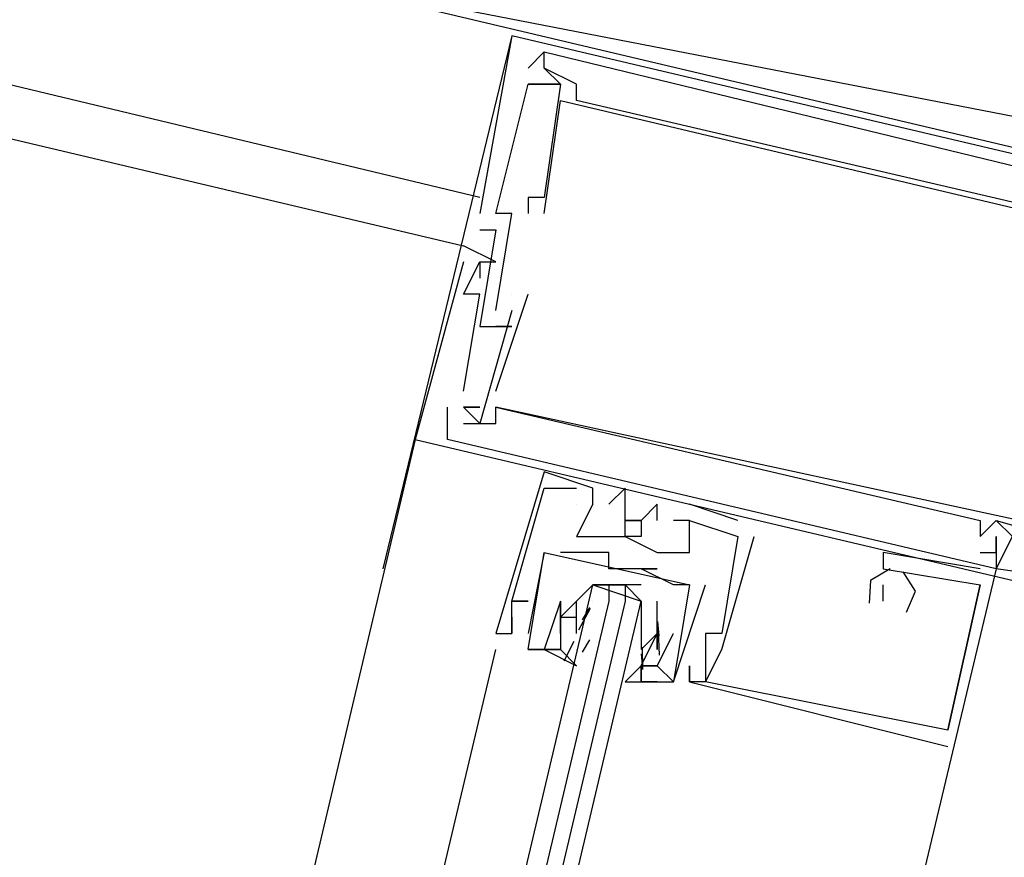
# Model space of a CAD drawing. Header units: feet. Extents: x -79 to 198, y -22 to 181.
# Tile 280 of 287: x 134.047 to 134.86, y 105.606 to 106.298. Entities that reach past the tile are written whole.
import ezdxf

# ---------------------------------------------------------------- set-up
doc = ezdxf.new("R2010")
doc.units = ezdxf.units.FT
for name, color, linetype in [('A-AREA-UNIDAD', 30, 'CONTINUOUS'), ('A-LINEA', 7, 'CONTINUOUS'), ('A-MURO-CONCRETO', 8, 'CONTINUOUS')]:
    doc.layers.add(name, color=color, linetype=linetype)

msp = doc.modelspace()

# ---------------------------------------------------------------- linework, layer by layer
at = {"layer": 'A-AREA-UNIDAD'}
msp.add_lwpolyline([(137.68, 120.0889), (140.32, 112.6044), (141.248, 109.1378), (141.408, 107.3778), (140.352, 107.3244), (135.76, 108.4089), (135.328, 106.4178), (135.12, 106.1689), (134.112, 106.3644), (133.888, 106.8089), (133.632, 106.4889), (130.592, 107.2178), (130.432, 107.4489), (130.912, 109.4044), (129.84, 109.4578), (114.64, 113.0489)], dxfattribs=at)
at = {"layer": 'A-LINEA'}
for p, q in [((134.4267, 106.1511), (130.2533, 107.1511)), ((134.4533, 106.2844), (134.3467, 105.8444)), ((134.4533, 106.2844), (134.4533, 106.2844)), ((134.4533, 106.2844), (134.4533, 106.2844)), ((134.4533, 106.2844), (134.4533, 106.2844)), ((134.48, 106.2711), (134.48, 106.2711)), ((134.48, 106.2711), (134.48, 106.2711)), ((134.48, 106.2711), (134.48, 106.2711)), ((134.48, 106.2711), (134.48, 106.2711)), ((134.48, 106.2711), (134.48, 106.2711)), ((134.48, 106.2711), (134.48, 106.2711)), ((134.4667, 106.2578), (134.4667, 106.2578)), ((134.4667, 106.2578), (134.4667, 106.2578)), ((134.4667, 106.2578), (134.4667, 106.2578)), ((134.4667, 106.2578), (134.4667, 106.2578)), ((134.4667, 106.2578), (134.4667, 106.2578)), ((134.4667, 106.2578), (134.4667, 106.2578)), ((134.48, 106.2578), (134.48, 106.2578)), ((134.48, 106.2578), (134.48, 106.2578)), ((134.48, 106.2578), (134.48, 106.2578)), ((134.48, 106.2578), (134.48, 106.2578)), ((134.48, 106.2578), (134.48, 106.2578)), ((134.48, 106.2578), (134.48, 106.2578)), ((134.48, 106.2578), (134.48, 106.2578)), ((134.48, 106.2578), (134.48, 106.2578)), ((134.48, 106.2578), (134.48, 106.2578)), ((134.4667, 106.2444), (134.4667, 106.2444)), ((134.4667, 106.2444), (134.4667, 106.2444)), ((134.4667, 106.2444), (134.4667, 106.2444)), ((134.4667, 106.2444), (134.4667, 106.2444)), ((134.4667, 106.2444), (134.4667, 106.2444)), ((134.4667, 106.2444), (134.4667, 106.2444)), ((134.48, 106.2444), (134.48, 106.2444)), ((134.48, 106.2444), (134.48, 106.2444)), ((134.48, 106.2444), (134.48, 106.2444)), ((134.4933, 106.2444), (134.4933, 106.2444)), ((134.4933, 106.2444), (134.4933, 106.2444)), ((134.4933, 106.2444), (134.4933, 106.2444)), ((134.4933, 106.2444), (134.4933, 106.2444)), ((134.4933, 106.2444), (134.4933, 106.2444)), ((134.4933, 106.2444), (134.4933, 106.2444)), ((134.5067, 106.2444), (134.5067, 106.2444)), ((134.5067, 106.2444), (134.5067, 106.2444)), ((134.5067, 106.2444), (134.5067, 106.2444)), ((134.4933, 106.2311), (134.4933, 106.2311)), ((134.4933, 106.2311), (134.4933, 106.2311)), ((134.4933, 106.2311), (134.4933, 106.2311)), ((134.5067, 106.2311), (134.5067, 106.2311)), ((134.5067, 106.2311), (134.5067, 106.2311)), ((134.5067, 106.2311), (134.5067, 106.2311)), ((134.4667, 106.1511), (134.4667, 106.1511)), ((134.4667, 106.1511), (134.4667, 106.1511)), ((134.4667, 106.1511), (134.4667, 106.1511)), ((134.48, 106.1511), (134.48, 106.1511)), ((134.48, 106.1511), (134.48, 106.1511)), ((134.48, 106.1511), (134.48, 106.1511)), ((134.4267, 106.1378), (134.4267, 106.1378)), ((134.4267, 106.1378), (134.4267, 106.1378)), ((134.4267, 106.1378), (134.4267, 106.1378)), ((134.44, 106.1378), (134.44, 106.1378)), ((134.44, 106.1378), (134.44, 106.1378)), ((134.44, 106.1378), (134.44, 106.1378)), ((134.4533, 106.1378), (134.4533, 106.1378)), ((134.4533, 106.1378), (134.4533, 106.1378)), ((134.4533, 106.1378), (134.4533, 106.1378)), ((134.4667, 106.1378), (134.4667, 106.1378)), ((134.4667, 106.1378), (134.4667, 106.1378)), ((134.4667, 106.1378), (134.4667, 106.1378)), ((134.48, 106.1378), (134.48, 106.1378)), ((134.48, 106.1378), (134.48, 106.1378)), ((134.48, 106.1378), (134.48, 106.1378)), ((134.4267, 106.1244), (134.4267, 106.1244)), ((134.4267, 106.1244), (134.4267, 106.1244)), ((134.4267, 106.1244), (134.4267, 106.1244)), ((134.44, 106.1244), (134.44, 106.1244)), ((134.44, 106.1244), (134.44, 106.1244)), ((134.44, 106.1244), (134.44, 106.1244)), ((134.4133, 106.1111), (134.4133, 106.1111)), ((134.4133, 106.1111), (134.4133, 106.1111)), ((134.4133, 106.1111), (134.4133, 106.1111)), ((134.4133, 106.0978), (134.4133, 106.0978)), ((134.4133, 106.0978), (134.4133, 106.0978)), ((134.4133, 106.0978), (134.4133, 106.0978)), ((134.4267, 106.0978), (134.4267, 106.0978)), ((134.4267, 106.0978), (134.4267, 106.0978)), ((134.4267, 106.0978), (134.4267, 106.0978)), ((134.4267, 106.0978), (134.4267, 106.0978)), ((134.4267, 106.0978), (134.4267, 106.0978)), ((134.4267, 106.0978), (134.4267, 106.0978)), ((134.44, 106.0978), (134.44, 106.0978)), ((134.44, 106.0978), (134.44, 106.0978)), ((134.44, 106.0978), (134.44, 106.0978)), ((134.4267, 106.0844), (134.4267, 106.0844)), ((134.4267, 106.0844), (134.4267, 106.0844)), ((134.4267, 106.0844), (134.4267, 106.0844)), ((134.4133, 106.0711), (134.4133, 106.0711)), ((134.4133, 106.0711), (134.4133, 106.0711)), ((134.4133, 106.0711), (134.4133, 106.0711)), ((134.4267, 106.0711), (134.4267, 106.0711)), ((134.4267, 106.0711), (134.4267, 106.0711)), ((134.4267, 106.0711), (134.4267, 106.0711)), ((134.44, 105.9911), (134.4667, 106.0711)), ((134.44, 105.9911), (134.4667, 106.0711)), ((134.44, 105.9911), (134.4667, 106.0711)), ((134.4533, 106.0711), (134.4533, 106.0711)), ((134.4533, 106.0711), (134.4533, 106.0711)), ((134.4533, 106.0711), (134.4533, 106.0711)), ((134.4533, 106.0711), (134.4533, 106.0711)), ((134.4533, 106.0711), (134.4533, 106.0711)), ((134.4533, 106.0711), (134.4533, 106.0711)), ((134.4667, 106.0711), (134.4667, 106.0711)), ((134.4667, 106.0711), (134.4667, 106.0711)), ((134.4667, 106.0711), (134.4667, 106.0711)), ((134.44, 106.0578), (134.44, 106.0578)), ((134.44, 106.0578), (134.44, 106.0578)), ((134.44, 106.0578), (134.44, 106.0578)), ((134.4533, 106.0578), (134.4533, 106.0578)), ((134.4533, 106.0578), (134.4533, 106.0578)), ((134.4533, 106.0578), (134.4533, 106.0578)), ((134.4267, 106.0444), (134.4267, 106.0444)), ((134.4267, 106.0444), (134.4267, 106.0444)), ((134.4267, 106.0444), (134.4267, 106.0444)), ((134.44, 106.0444), (134.44, 106.0444)), ((134.44, 106.0444), (134.44, 106.0444)), ((134.44, 106.0444), (134.44, 106.0444)), ((134.44, 106.0444), (134.44, 106.0444)), ((134.44, 106.0444), (134.44, 106.0444)), ((134.44, 106.0444), (134.44, 106.0444)), ((134.4533, 106.0444), (134.4533, 106.0444)), ((134.4533, 106.0444), (134.4533, 106.0444)), ((134.4533, 106.0444), (134.4533, 106.0444)), ((134.4133, 105.9911), (134.4133, 105.9911)), ((134.4133, 105.9911), (134.4133, 105.9911)), ((134.4133, 105.9911), (134.4133, 105.9911)), ((134.44, 105.9911), (134.44, 105.9911)), ((134.44, 105.9911), (134.44, 105.9911)), ((134.44, 105.9911), (134.44, 105.9911)), ((134.4, 105.9511), (134.4, 105.9778)), ((134.4, 105.9778), (134.4, 105.9778)), ((134.4, 105.9511), (134.4, 105.9778)), ((134.4, 105.9778), (134.4, 105.9778)), ((134.4, 105.9511), (134.4, 105.9778)), ((134.4, 105.9778), (134.4, 105.9778)), ((134.4133, 105.9778), (134.4133, 105.9778)), ((134.4133, 105.9778), (134.4133, 105.9778)), ((134.4133, 105.9778), (134.4133, 105.9778)), ((134.4133, 105.9778), (134.4133, 105.9778)), ((134.4133, 105.9778), (134.4133, 105.9778)), ((134.4133, 105.9778), (134.4133, 105.9778)), ((134.4133, 105.9778), (134.4133, 105.9778)), ((134.4133, 105.9778), (134.4133, 105.9778)), ((134.4133, 105.9778), (134.4133, 105.9778)), ((134.4267, 105.9778), (134.4267, 105.9778)), ((134.4267, 105.9778), (134.4267, 105.9778)), ((134.4267, 105.9778), (134.4267, 105.9778)), ((134.44, 105.9778), (134.44, 105.9778)), ((134.44, 105.9778), (134.44, 105.9778)), ((134.44, 105.9778), (134.44, 105.9778)), ((134.44, 105.9778), (134.44, 105.9778)), ((134.44, 105.9778), (134.44, 105.9778)), ((134.44, 105.9778), (134.44, 105.9778)), ((134.4, 105.9644), (134.4, 105.9644)), ((134.4, 105.9644), (134.4, 105.9644)), ((134.4, 105.9644), (134.4, 105.9644)), ((134.4, 105.9644), (134.4, 105.9644)), ((134.4, 105.9644), (134.4, 105.9644)), ((134.4, 105.9644), (134.4, 105.9644)), ((134.4133, 105.9644), (134.4133, 105.9644)), ((134.4133, 105.9644), (134.4133, 105.9644)), ((134.4133, 105.9644), (134.4133, 105.9644)), ((134.4133, 105.9644), (134.4133, 105.9644)), ((134.4133, 105.9644), (134.4133, 105.9644)), ((134.4133, 105.9644), (134.4133, 105.9644)), ((134.4267, 105.9644), (134.4267, 105.9644)), ((134.4267, 105.9644), (134.4267, 105.9644)), ((134.4267, 105.9644), (134.4267, 105.9644)), ((134.44, 105.9644), (134.44, 105.9644)), ((134.44, 105.9644), (134.44, 105.9644)), ((134.44, 105.9644), (134.44, 105.9644)), ((134.3733, 105.9511), (132.6267, 98.5644)), ((134.3733, 105.9511), (134.3733, 105.9511)), ((134.3733, 105.9511), (134.3733, 105.9511)), ((134.3733, 105.9511), (134.3733, 105.9511)), ((134.48, 105.9244), (134.48, 105.9244)), ((134.48, 105.9244), (134.48, 105.9244)), ((134.48, 105.9244), (134.48, 105.9244)), ((134.48, 105.9111), (134.48, 105.9111)), ((134.48, 105.9111), (134.48, 105.9111)), ((134.48, 105.9111), (134.48, 105.9111)), ((134.48, 105.9111), (134.48, 105.9111)), ((134.48, 105.9111), (134.48, 105.9111)), ((134.48, 105.9111), (134.48, 105.9111)), ((134.5067, 105.9111), (134.5067, 105.9111)), ((134.5067, 105.9111), (134.5067, 105.9111)), ((134.5067, 105.9111), (134.5067, 105.9111)), ((134.52, 105.9111), (134.52, 105.9111)), ((134.52, 105.9111), (134.52, 105.9111)), ((134.52, 105.9111), (134.52, 105.9111)), ((134.5467, 105.9111), (134.5467, 105.9111)), ((134.5467, 105.9111), (134.5467, 105.9111)), ((134.5467, 105.9111), (134.5467, 105.9111)), ((134.5067, 105.8978), (134.5067, 105.8978)), ((134.5067, 105.8978), (134.5067, 105.8978)), ((134.5067, 105.8978), (134.5067, 105.8978)), ((134.52, 105.8978), (134.52, 105.8978)), ((134.52, 105.8978), (134.52, 105.8978)), ((134.52, 105.8978), (134.52, 105.8978)), ((134.52, 105.8978), (134.52, 105.8978)), ((134.52, 105.8978), (134.52, 105.8978)), ((134.52, 105.8978), (134.52, 105.8978)), ((134.5333, 105.8978), (134.5333, 105.8978)), ((134.5333, 105.8978), (134.5333, 105.8978)), ((134.5333, 105.8978), (134.5333, 105.8978)), ((134.5733, 105.8978), (134.5733, 105.8978)), ((134.5733, 105.8978), (134.5733, 105.8978)), ((134.5733, 105.8978), (134.5733, 105.8978)), ((134.64, 105.8844), (134.6, 105.8978)), ((134.6, 105.8978), (134.6, 105.8978)), ((134.64, 105.8844), (134.6, 105.8978)), ((134.6, 105.8978), (134.6, 105.8978)), ((134.64, 105.8844), (134.6, 105.8978)), ((134.6, 105.8978), (134.6, 105.8978)), ((134.5467, 105.8844), (134.5467, 105.8844)), ((134.5467, 105.8844), (134.5467, 105.8844)), ((134.5467, 105.8844), (134.5467, 105.8844)), ((134.56, 105.8844), (134.56, 105.8844)), ((134.56, 105.8844), (134.56, 105.8844)), ((134.56, 105.8844), (134.56, 105.8844)), ((134.5733, 105.8844), (134.5733, 105.8844)), ((134.5733, 105.8844), (134.5733, 105.8844)), ((134.5733, 105.8844), (134.5733, 105.8844)), ((134.5867, 105.8844), (134.5867, 105.8844)), ((134.5867, 105.8844), (134.5867, 105.8844)), ((134.5867, 105.8844), (134.5867, 105.8844)), ((134.6, 105.8844), (134.6, 105.8844)), ((134.6, 105.8844), (134.6, 105.8844)), ((134.6, 105.8844), (134.6, 105.8844)), ((134.6, 105.8844), (134.6, 105.8844)), ((134.6, 105.8844), (134.6, 105.8844)), ((134.6, 105.8844), (134.6, 105.8844)), ((134.64, 105.8844), (134.64, 105.8844)), ((134.64, 105.8844), (134.64, 105.8844)), ((134.64, 105.8844), (134.64, 105.8844)), ((134.84, 105.8844), (134.84, 105.8844)), ((134.84, 105.8844), (134.84, 105.8844)), ((134.84, 105.8844), (134.84, 105.8844)), ((134.8533, 105.8844), (134.8533, 105.8844)), ((134.8533, 105.8844), (134.8533, 105.8844)), ((134.8533, 105.8844), (134.8533, 105.8844)), ((134.8533, 105.8844), (134.8533, 105.8844)), ((134.8533, 105.8844), (134.8533, 105.8844)), ((134.8533, 105.8844), (134.8533, 105.8844)), ((134.5067, 105.8711), (134.5067, 105.8711)), ((134.5067, 105.8711), (134.5067, 105.8711)), ((134.5067, 105.8711), (134.5067, 105.8711)), ((134.52, 105.8711), (134.52, 105.8711)), ((134.52, 105.8711), (134.52, 105.8711)), ((134.52, 105.8711), (134.52, 105.8711)), ((134.5467, 105.8711), (134.5467, 105.8711)), ((134.5467, 105.8711), (134.5467, 105.8711)), ((134.5467, 105.8711), (134.5467, 105.8711)), ((134.6267, 105.7778), (134.6533, 105.8711)), ((134.6267, 105.7778), (134.6533, 105.8711)), ((134.6267, 105.7778), (134.6533, 105.8711)), ((134.64, 105.8711), (134.64, 105.8711)), ((134.64, 105.8711), (134.64, 105.8711)), ((134.64, 105.8711), (134.64, 105.8711)), ((134.64, 105.8711), (134.64, 105.8711)), ((134.64, 105.8711), (134.64, 105.8711)), ((134.64, 105.8711), (134.64, 105.8711)), ((134.6533, 105.8711), (134.6533, 105.8711)), ((134.6533, 105.8711), (134.6533, 105.8711)), ((134.6533, 105.8711), (134.6533, 105.8711)), ((134.84, 105.8711), (134.84, 105.8711)), ((134.84, 105.8711), (134.84, 105.8711)), ((134.84, 105.8711), (134.84, 105.8711)), ((134.84, 105.8711), (134.84, 105.8711)), ((134.84, 105.8711), (134.84, 105.8711)), ((134.84, 105.8711), (134.84, 105.8711)), ((134.8533, 105.8711), (134.8533, 105.8711)), ((134.8533, 105.8711), (134.8533, 105.8711)), ((134.8533, 105.8711), (134.8533, 105.8711)), ((134.8533, 105.8711), (134.8533, 105.8711)), ((134.8533, 105.8711), (134.8533, 105.8711)), ((134.8533, 105.8711), (134.8533, 105.8711)), ((134.48, 105.8578), (134.4667, 105.7911)), ((134.48, 105.8578), (134.4667, 105.7911)), ((134.48, 105.8578), (134.48, 105.8578)), ((134.48, 105.8578), (134.48, 105.8578)), ((134.4933, 105.8578), (134.4933, 105.8578)), ((134.4933, 105.8578), (134.4933, 105.8578)), ((134.5067, 105.8578), (134.5067, 105.8578)), ((134.5067, 105.8578), (134.5067, 105.8578)), ((134.52, 105.8578), (134.52, 105.8578)), ((134.52, 105.8578), (134.52, 105.8578)), ((134.5333, 105.8578), (134.5333, 105.8578)), ((134.5333, 105.8578), (134.5333, 105.8578)), ((134.5733, 105.8578), (134.5733, 105.8578)), ((134.5733, 105.8578), (134.5733, 105.8578)), ((134.5733, 105.8578), (134.5733, 105.8578)), ((134.6, 105.8578), (134.6, 105.8578)), ((134.6, 105.8578), (134.6, 105.8578)), ((134.6, 105.8578), (134.6, 105.8578)), ((134.76, 105.8578), (134.76, 105.8578)), ((134.76, 105.8578), (134.76, 105.8578)), ((134.76, 105.8578), (134.76, 105.8578)), ((134.84, 105.8578), (134.84, 105.8578)), ((134.84, 105.8578), (134.84, 105.8578)), ((134.84, 105.8578), (134.84, 105.8578)), ((134.8533, 105.8578), (134.8533, 105.8578)), ((134.8533, 105.8578), (134.8533, 105.8578)), ((134.8533, 105.8578), (134.8533, 105.8578)), ((134.5333, 105.8444), (134.5333, 105.8444)), ((134.5333, 105.8444), (134.5333, 105.8444)), ((134.56, 105.8444), (134.56, 105.8444)), ((134.56, 105.8444), (134.56, 105.8444)), ((134.56, 105.8444), (134.56, 105.8444)), ((134.56, 105.8444), (134.56, 105.8444)), ((134.5733, 105.8444), (134.5733, 105.8444)), ((134.5733, 105.8444), (134.5733, 105.8444)), ((134.76, 105.8444), (134.76, 105.8444)), ((134.76, 105.8444), (134.76, 105.8444)), ((134.76, 105.8444), (134.76, 105.8444)), ((134.76, 105.8444), (134.76, 105.8444)), ((134.76, 105.8444), (134.76, 105.8444)), ((134.76, 105.8444), (134.76, 105.8444)), ((134.84, 105.8444), (134.84, 105.8444)), ((134.84, 105.8444), (134.84, 105.8444)), ((134.84, 105.8444), (134.84, 105.8444)), ((134.8533, 105.8444), (134.8533, 105.8444)), ((134.8533, 105.8444), (134.8533, 105.8444)), ((134.8533, 105.8444), (134.8533, 105.8444)), ((134.8533, 105.8444), (134.8533, 105.8444)), ((134.8533, 105.8444), (134.8533, 105.8444)), ((134.8533, 105.8444), (134.8533, 105.8444)), ((134.5333, 105.8311), (134.5467, 105.8311)), ((134.5867, 105.8311), (134.5867, 105.8311)), ((134.5867, 105.8311), (134.5867, 105.8311)), ((134.6, 105.8311), (134.6, 105.8311)), ((134.6, 105.8311), (134.6, 105.8311)), ((134.6, 105.8311), (134.6, 105.8311)), ((134.6, 105.8311), (134.6, 105.8311)), ((134.6133, 105.8311), (134.6133, 105.8311)), ((134.6133, 105.8311), (134.6133, 105.8311)), ((134.7467, 105.8311), (134.7467, 105.8311)), ((134.7467, 105.8311), (134.7467, 105.8311)), ((134.7467, 105.8311), (134.7467, 105.8311)), ((134.7467, 105.8311), (134.7467, 105.8311)), ((134.7467, 105.8311), (134.7467, 105.8311)), ((134.7467, 105.8311), (134.7467, 105.8311)), ((134.76, 105.8311), (134.76, 105.8311)), ((134.76, 105.8311), (134.76, 105.8311)), ((134.76, 105.8311), (134.76, 105.8311)), ((134.8133, 105.7111), (134.84, 105.8311)), ((134.8133, 105.7111), (134.84, 105.8311)), ((134.8133, 105.7111), (134.84, 105.8311)), ((134.84, 105.8311), (134.84, 105.8311)), ((134.84, 105.8311), (134.84, 105.8311)), ((134.84, 105.8311), (134.84, 105.8311)), ((134.84, 105.8311), (134.84, 105.8311)), ((134.84, 105.8311), (134.84, 105.8311)), ((134.84, 105.8311), (134.84, 105.8311)), ((134.4533, 105.8178), (134.4533, 105.8178)), ((134.4533, 105.8178), (134.4533, 105.8178)), ((134.4533, 105.8178), (134.4533, 105.8178)), ((134.4533, 105.8178), (134.4533, 105.8178)), ((134.4533, 105.8178), (134.4533, 105.8178)), ((134.4533, 105.8178), (134.4533, 105.8178)), ((134.4533, 105.8178), (134.4533, 105.8178)), ((134.4533, 105.8178), (134.4533, 105.8178)), ((134.4533, 105.8178), (134.4533, 105.8178)), ((134.4667, 105.8178), (134.4667, 105.8178)), ((134.4667, 105.8178), (134.4667, 105.8178)), ((134.4667, 105.8178), (134.4667, 105.8178)), ((134.4667, 105.8178), (134.4667, 105.8178)), ((134.4667, 105.8178), (134.4667, 105.8178)), ((134.4667, 105.8178), (134.4667, 105.8178)), ((134.4933, 105.8178), (134.4933, 105.8178)), ((134.4933, 105.8178), (134.4933, 105.8178)), ((134.4933, 105.8178), (134.4933, 105.8178)), ((134.4933, 105.8178), (134.4933, 105.8178)), ((134.52, 105.8178), (134.52, 105.8178)), ((134.56, 105.8178), (134.56, 105.8178)), ((134.76, 105.8178), (134.76, 105.8178)), ((134.76, 105.8178), (134.76, 105.8178)), ((134.76, 105.8178), (134.76, 105.8178)), ((134.5086, 105.7939), (134.5183, 105.8119)), ((134.5115, 105.8022), (134.5177, 105.8124)), ((134.4533, 105.8044), (134.4533, 105.8044)), ((134.4533, 105.8044), (134.4533, 105.8044)), ((134.4533, 105.8044), (134.4533, 105.8044)), ((134.4933, 105.8044), (134.4933, 105.8044)), ((134.4933, 105.8044), (134.4933, 105.8044)), ((134.4933, 105.8044), (134.4933, 105.8044)), ((134.4933, 105.8044), (134.4933, 105.8044)), ((134.5067, 105.8044), (134.5067, 105.8044)), ((134.5067, 105.7911), (134.5067, 105.8044)), ((134.5067, 105.8044), (134.5067, 105.8044)), ((134.56, 105.8044), (134.56, 105.8044)), ((134.5735, 105.8009), (134.5745, 105.7891)), ((134.5742, 105.7934), (134.5748, 105.773)), ((134.44, 105.7911), (134.44, 105.7911)), ((134.44, 105.7911), (134.44, 105.7911)), ((134.44, 105.7911), (134.44, 105.7911)), ((134.4533, 105.7911), (134.4533, 105.7911)), ((134.4533, 105.7911), (134.4533, 105.7911)), ((134.4533, 105.7911), (134.4533, 105.7911)), ((134.4533, 105.7911), (134.4533, 105.7911)), ((134.4533, 105.7911), (134.4533, 105.7911)), ((134.4533, 105.7911), (134.4533, 105.7911)), ((134.4667, 105.7911), (134.4667, 105.7911)), ((134.4667, 105.7911), (134.4667, 105.7911)), ((134.4933, 105.7911), (134.4933, 105.7911)), ((134.4933, 105.7911), (134.4933, 105.7911)), ((134.4964, 105.7685), (134.5048, 105.7847)), ((134.5067, 105.7911), (134.5067, 105.7911)), ((134.5067, 105.7911), (134.5067, 105.7911)), ((134.5067, 105.7911), (134.5067, 105.7911)), ((134.5115, 105.7755), (134.5177, 105.7857)), ((134.56, 105.7911), (134.56, 105.7778)), ((134.56, 105.7911), (134.56, 105.7911)), ((134.5733, 105.7911), (134.5733, 105.7911)), ((134.5733, 105.7911), (134.5733, 105.7911)), ((134.5733, 105.7911), (134.5733, 105.7911)), ((134.5733, 105.7911), (134.5733, 105.7911)), ((134.5867, 105.7911), (134.5867, 105.7911)), ((134.5867, 105.7911), (134.5867, 105.7911)), ((134.6133, 105.7911), (134.6133, 105.7911)), ((134.6133, 105.7911), (134.6133, 105.7911)), ((134.6133, 105.7911), (134.6133, 105.7911)), ((134.6267, 105.7911), (134.6267, 105.7911)), ((134.6267, 105.7911), (134.6267, 105.7911)), ((134.6267, 105.7911), (134.6267, 105.7911)), ((134.6267, 105.7911), (134.6267, 105.7911)), ((134.6267, 105.7911), (134.6267, 105.7911)), ((134.6267, 105.7911), (134.6267, 105.7911)), ((134.0533, 104.1511), (134.44, 105.7778)), ((134.4667, 105.7778), (134.4933, 105.7778)), ((134.4667, 105.7778), (134.4667, 105.7778)), ((134.4667, 105.7778), (134.4667, 105.7778)), ((134.4667, 105.7778), (134.4933, 105.7778)), ((134.4667, 105.7778), (134.4667, 105.7778)), ((134.4667, 105.7778), (134.4667, 105.7778)), ((134.48, 105.7778), (134.48, 105.7778)), ((134.48, 105.7778), (134.48, 105.7778)), ((134.4933, 105.7778), (134.4933, 105.7778)), ((134.4933, 105.7778), (134.4933, 105.7778)), ((134.5067, 105.7778), (134.5067, 105.7778)), ((134.56, 105.7778), (134.56, 105.7778)), ((134.56, 105.7778), (134.56, 105.7778)), ((134.5608, 105.7796), (134.561, 105.7613)), ((134.5733, 105.7778), (134.5733, 105.7778)), ((134.5733, 105.7778), (134.5733, 105.7778)), ((134.6133, 105.7778), (134.6133, 105.7778)), ((134.6133, 105.7778), (134.6133, 105.7778)), ((134.6133, 105.7778), (134.6133, 105.7778)), ((134.6267, 105.7778), (134.6267, 105.7778)), ((134.6267, 105.7778), (134.6267, 105.7778)), ((134.6267, 105.7778), (134.6267, 105.7778)), ((134.5601, 105.7743), (134.5612, 105.7624)), ((134.5467, 105.7644), (134.5467, 105.7644)), ((134.56, 105.7644), (134.56, 105.7644)), ((134.56, 105.7644), (134.56, 105.7644)), ((134.5733, 105.7644), (134.5733, 105.7644)), ((134.5733, 105.7644), (134.5733, 105.7644)), ((134.6, 105.7644), (134.6, 105.7644)), ((134.6, 105.7644), (134.6, 105.7644)), ((134.6, 105.7644), (134.6, 105.7644)), ((134.56, 105.7511), (134.56, 105.7511)), ((134.56, 105.7511), (134.56, 105.7511)), ((134.5867, 105.7511), (134.5867, 105.7511)), ((134.5867, 105.7511), (134.5867, 105.7511)), ((134.5867, 105.7511), (134.5867, 105.7511)), ((134.5867, 105.7511), (134.5867, 105.7511)), ((134.6, 105.7511), (134.6, 105.7511)), ((134.6, 105.7511), (134.6, 105.7511)), ((134.6, 105.7511), (134.6, 105.7511)), ((134.6, 105.7511), (134.6, 105.7511)), ((134.6, 105.7511), (134.6, 105.7511)), ((134.6, 105.7511), (134.6, 105.7511)), ((134.6133, 105.7511), (134.6133, 105.7511)), ((134.6133, 105.7511), (134.6133, 105.7511)), ((134.6133, 105.7511), (134.6133, 105.7511)), ((134.6133, 105.7511), (134.6133, 105.7511)), ((134.6133, 105.7511), (134.6133, 105.7511)), ((134.6133, 105.7511), (134.6133, 105.7511)), ((134.8133, 105.7111), (134.8133, 105.7111)), ((134.8133, 105.7111), (134.8133, 105.7111)), ((134.8133, 105.7111), (134.8133, 105.7111)), ((134.8133, 105.7111), (134.8133, 105.7111)), ((134.8133, 105.7111), (134.8133, 105.7111)), ((134.8133, 105.7111), (134.8133, 105.7111)), ((134.8133, 105.6978), (134.8133, 105.6978)), ((134.8133, 105.6978), (134.8133, 105.6978)), ((134.8133, 105.6978), (134.8133, 105.6978))]:
    msp.add_line(p, q, dxfattribs=at)
for points in [[(131.1067, 110.1644), (135.96, 109.0178), (135.2667, 106.0978), (130.4133, 107.2444), (131.1067, 110.1644)], [(130.7333, 109.3778), (130.1867, 107.1111), (134.4133, 106.1111)], [(135.12, 106.1244), (135.1333, 106.1244), (135.1333, 106.1111), (135.1333, 106.1244), (134.4533, 106.2844), (134.4267, 106.1378)], [(135.12, 106.1244), (135.1333, 106.1244), (135.1333, 106.1111), (135.1333, 106.1244), (134.4533, 106.2844), (134.4267, 106.1378)], [(135.12, 106.1244), (135.1333, 106.1244), (135.1333, 106.1111), (135.1333, 106.1244), (134.4533, 106.2844), (134.4267, 106.1378)], [(134.92, 106.1511), (134.9067, 106.1511), (134.9067, 106.1378), (134.5067, 106.2311), (134.5067, 106.2444), (134.48, 106.2578), (134.48, 106.2711), (134.4667, 106.2578)], [(134.4667, 106.2578), (134.48, 106.2711), (134.92, 106.1644), (134.92, 106.1511), (134.92, 106.1378)], [(134.92, 106.1511), (134.9067, 106.1511), (134.9067, 106.1378), (134.5067, 106.2311), (134.5067, 106.2444), (134.48, 106.2578), (134.48, 106.2711), (134.4667, 106.2578)], [(134.4667, 106.2578), (134.48, 106.2711), (134.92, 106.1644), (134.92, 106.1511), (134.92, 106.1378)], [(134.92, 106.1511), (134.9067, 106.1511), (134.9067, 106.1378), (134.5067, 106.2311), (134.5067, 106.2444), (134.48, 106.2578), (134.48, 106.2711), (134.4667, 106.2578)], [(134.4667, 106.2578), (134.48, 106.2711), (134.92, 106.1644), (134.92, 106.1511), (134.92, 106.1378)], [(134.48, 106.2578), (134.4933, 106.2444), (134.48, 106.1511), (134.4667, 106.1511), (134.4667, 106.1378)], [(134.48, 106.2578), (134.4933, 106.2444), (134.48, 106.1511), (134.4667, 106.1511), (134.4667, 106.1378)], [(134.48, 106.2578), (134.4933, 106.2444), (134.48, 106.1511), (134.4667, 106.1511), (134.4667, 106.1378)], [(134.44, 106.0578), (134.4533, 106.1378), (134.44, 106.1378), (134.4667, 106.2444), (134.48, 106.2444), (134.4933, 106.2444), (134.4667, 106.2444)], [(134.44, 106.0578), (134.4533, 106.1378), (134.44, 106.1378), (134.4667, 106.2444), (134.48, 106.2444), (134.4933, 106.2444), (134.4667, 106.2444)], [(134.44, 106.0578), (134.4533, 106.1378), (134.44, 106.1378), (134.4667, 106.2444), (134.48, 106.2444), (134.4933, 106.2444), (134.4667, 106.2444)], [(134.48, 106.1378), (134.4933, 106.2311), (135, 106.1111), (134.9733, 106.0178), (134.9733, 106.0178)], [(134.48, 106.1378), (134.4933, 106.2311), (135, 106.1111), (134.9733, 106.0178), (134.9733, 106.0178)], [(134.48, 106.1378), (134.4933, 106.2311), (135, 106.1111), (134.9733, 106.0178), (134.9733, 106.0178)], [(134.4267, 106.1244), (134.44, 106.1244), (134.4267, 106.0444), (134.44, 106.0444), (134.4533, 106.0444), (134.44, 106.0444)], [(134.4267, 106.1244), (134.44, 106.1244), (134.4267, 106.0444), (134.44, 106.0444), (134.4533, 106.0444), (134.44, 106.0444)], [(134.4267, 106.1244), (134.44, 106.1244), (134.4267, 106.0444), (134.44, 106.0444), (134.4533, 106.0444), (134.44, 106.0444)], [(134.4267, 106.0978), (134.44, 106.0978), (134.4133, 106.1111)], [(134.4267, 106.0978), (134.44, 106.0978), (134.4133, 106.1111)], [(134.4267, 106.0978), (134.44, 106.0978), (134.4133, 106.1111)], [(134.4133, 106.0978), (134.3733, 105.9511), (135.0533, 105.7911), (135.0533, 105.8044), (135.0533, 105.8044)], [(134.4133, 106.0978), (134.3733, 105.9511), (135.0533, 105.7911), (135.0533, 105.8044), (135.0533, 105.8044)], [(134.4133, 106.0978), (134.3733, 105.9511), (135.0533, 105.7911), (135.0533, 105.8044), (135.0533, 105.8044)], [(134.4133, 105.9911), (134.4267, 106.0711), (134.4133, 106.0711), (134.4267, 106.0978), (134.4267, 106.0844)], [(134.4133, 105.9911), (134.4267, 106.0711), (134.4133, 106.0711), (134.4267, 106.0978), (134.4267, 106.0844)], [(134.4133, 105.9911), (134.4267, 106.0711), (134.4133, 106.0711), (134.4267, 106.0978), (134.4267, 106.0844)], [(134.4533, 106.0578), (134.4267, 105.9644), (134.4133, 105.9778)], [(134.4533, 106.0578), (134.4267, 105.9644), (134.4133, 105.9778)], [(134.4533, 106.0578), (134.4267, 105.9644), (134.4133, 105.9778)], [(134.4133, 105.9644), (134.44, 105.9644), (134.44, 105.9778), (134.84, 105.8844), (134.84, 105.8711)], [(134.4133, 105.9778), (134.4267, 105.9778), (134.4133, 105.9778)], [(134.4133, 105.9644), (134.44, 105.9644), (134.44, 105.9778), (134.84, 105.8844), (134.84, 105.8711)], [(134.4133, 105.9778), (134.4267, 105.9778), (134.4133, 105.9778)], [(134.4133, 105.9644), (134.44, 105.9644), (134.44, 105.9778), (134.84, 105.8844), (134.84, 105.8711)], [(134.4133, 105.9778), (134.4267, 105.9778), (134.4133, 105.9778)], [(134.9467, 105.8311), (134.9467, 105.8578), (134.9467, 105.8711), (134.96, 105.9378), (134.9733, 105.9378), (134.96, 105.9511), (134.96, 105.9511), (134.9333, 105.8711), (134.44, 105.9778)], [(134.9467, 105.8311), (134.9467, 105.8578), (134.9467, 105.8711), (134.96, 105.9378), (134.9733, 105.9378), (134.96, 105.9511), (134.96, 105.9511), (134.9333, 105.8711), (134.44, 105.9778)], [(134.9467, 105.8311), (134.9467, 105.8578), (134.9467, 105.8711), (134.96, 105.9378), (134.9733, 105.9378), (134.96, 105.9511), (134.96, 105.9511), (134.9333, 105.8711), (134.44, 105.9778)], [(134.8533, 105.8711), (134.8533, 105.8444), (134.4, 105.9511)], [(134.8533, 105.8711), (134.8533, 105.8444), (134.4, 105.9511)], [(134.8533, 105.8711), (134.8533, 105.8444), (134.4, 105.9511)], [(134.48, 105.9244), (134.44, 105.7911), (134.4533, 105.7911), (134.4533, 105.8044), (134.4533, 105.7911), (134.4533, 105.8178), (134.4667, 105.8178), (134.4533, 105.8178), (134.4667, 105.8178), (134.4533, 105.8178), (134.48, 105.9111), (134.5067, 105.9111)], [(134.48, 105.9244), (134.44, 105.7911), (134.4533, 105.7911), (134.4533, 105.8044), (134.4533, 105.7911), (134.4533, 105.8178), (134.4667, 105.8178), (134.4533, 105.8178), (134.4667, 105.8178), (134.4533, 105.8178), (134.48, 105.9111), (134.5067, 105.9111)], [(134.48, 105.9244), (134.44, 105.7911), (134.4533, 105.7911), (134.4533, 105.8044), (134.4533, 105.7911), (134.4533, 105.8178), (134.4667, 105.8178), (134.4533, 105.8178), (134.4667, 105.8178), (134.4533, 105.8178), (134.48, 105.9111), (134.5067, 105.9111)], [(134.52, 105.8978), (134.52, 105.9111), (134.52, 105.9111), (134.48, 105.9244)], [(134.52, 105.8978), (134.52, 105.9111), (134.52, 105.9111), (134.48, 105.9244)], [(134.52, 105.8978), (134.52, 105.9111), (134.52, 105.9111), (134.48, 105.9244)], [(134.5467, 105.8844), (134.5467, 105.9111), (134.5333, 105.8978), (134.5333, 105.8978)], [(134.5467, 105.8844), (134.5467, 105.9111), (134.5333, 105.8978), (134.5333, 105.8978)], [(134.5467, 105.8844), (134.5467, 105.9111), (134.5333, 105.8978), (134.5333, 105.8978)], [(134.52, 105.8978), (134.5067, 105.8711), (134.52, 105.8711), (134.5467, 105.8711), (134.5733, 105.8578), (134.6, 105.8578), (134.6, 105.8844), (134.64, 105.8711), (134.6267, 105.7911), (134.6133, 105.7911), (134.6133, 105.7778), (134.6133, 105.7511), (134.6, 105.7511), (134.6, 105.7644), (134.6, 105.7511), (134.8133, 105.6978)], [(134.52, 105.8978), (134.5067, 105.8711), (134.52, 105.8711), (134.5467, 105.8711), (134.5733, 105.8578), (134.6, 105.8578), (134.6, 105.8844), (134.64, 105.8711), (134.6267, 105.7911), (134.6133, 105.7911), (134.6133, 105.7778), (134.6133, 105.7511), (134.6, 105.7511), (134.6, 105.7644), (134.6, 105.7511), (134.8133, 105.6978)], [(134.52, 105.8978), (134.5067, 105.8711), (134.52, 105.8711), (134.5467, 105.8711), (134.5733, 105.8578), (134.6, 105.8578), (134.6, 105.8844), (134.64, 105.8711), (134.6267, 105.7911), (134.6133, 105.7911), (134.6133, 105.7778), (134.6133, 105.7511), (134.6, 105.7511), (134.6, 105.7644), (134.6, 105.7511), (134.8133, 105.6978)], [(134.5733, 105.8844), (134.5733, 105.8978), (134.56, 105.8844), (134.56, 105.8844)], [(134.5733, 105.8844), (134.5733, 105.8978), (134.56, 105.8844), (134.56, 105.8844)], [(134.5733, 105.8844), (134.5733, 105.8978), (134.56, 105.8844), (134.56, 105.8844)], [(134.56, 105.8711), (134.5467, 105.8711), (134.5467, 105.8844), (134.56, 105.8844), (134.56, 105.8711), (134.5467, 105.8711), (134.5467, 105.8844), (134.56, 105.8844), (134.5467, 105.8844), (134.56, 105.8844)], [(134.56, 105.8711), (134.5467, 105.8711), (134.5467, 105.8844), (134.56, 105.8844), (134.56, 105.8711), (134.5467, 105.8711), (134.5467, 105.8844), (134.56, 105.8844), (134.5467, 105.8844), (134.56, 105.8844)], [(134.56, 105.8711), (134.5467, 105.8711), (134.5467, 105.8844), (134.56, 105.8844), (134.56, 105.8711), (134.5467, 105.8711), (134.5467, 105.8844), (134.56, 105.8844), (134.5467, 105.8844), (134.56, 105.8844)], [(134.6, 105.8844), (134.6, 105.8844), (134.5867, 105.8844), (134.5867, 105.8844)], [(134.6, 105.8844), (134.6, 105.8844), (134.5867, 105.8844), (134.5867, 105.8844)], [(134.6, 105.8844), (134.6, 105.8844), (134.5867, 105.8844), (134.5867, 105.8844)], [(134.84, 105.8711), (134.8533, 105.8844), (134.9467, 105.8578)], [(134.84, 105.8711), (134.8533, 105.8844), (134.9467, 105.8578)], [(134.84, 105.8711), (134.8533, 105.8844), (134.9467, 105.8578)], [(134.96, 105.8844), (134.9467, 105.8311), (134.8533, 105.8444), (134.8667, 105.8711), (134.8533, 105.8844)], [(134.96, 105.8844), (134.9467, 105.8311), (134.8533, 105.8444), (134.8667, 105.8711), (134.8533, 105.8844)], [(134.96, 105.8844), (134.9467, 105.8311), (134.8533, 105.8444), (134.8667, 105.8711), (134.8533, 105.8844)], [(134.84, 105.8578), (134.8533, 105.8578), (134.8533, 105.8711)], [(134.84, 105.8578), (134.8533, 105.8578), (134.8533, 105.8711)], [(134.84, 105.8578), (134.8533, 105.8578), (134.8533, 105.8711)], [(134.4933, 105.8178), (134.48, 105.7778), (134.4667, 105.7778), (134.48, 105.8578)], [(134.4933, 105.8178), (134.48, 105.7778), (134.4667, 105.7778), (134.48, 105.8578)], [(134.48, 105.8578), (134.6, 105.8311), (134.5867, 105.7511), (134.5733, 105.7644), (134.5867, 105.7911)], [(134.48, 105.8578), (134.6, 105.8311), (134.5867, 105.7511), (134.5733, 105.7644), (134.5867, 105.7911)], [(134.6, 105.8311), (134.5867, 105.8311), (134.56, 105.8444), (134.5733, 105.8444), (134.56, 105.8444), (134.5333, 105.8444), (134.5333, 105.8578), (134.52, 105.8578), (134.5067, 105.8578), (134.4933, 105.8578)], [(134.6, 105.8311), (134.5867, 105.8311), (134.56, 105.8444), (134.5733, 105.8444), (134.56, 105.8444), (134.5333, 105.8444), (134.5333, 105.8578), (134.52, 105.8578), (134.5067, 105.8578), (134.4933, 105.8578)], [(134.84, 105.8444), (134.76, 105.8578), (134.76, 105.8444)], [(134.84, 105.8444), (134.76, 105.8578), (134.76, 105.8444)], [(134.84, 105.8444), (134.76, 105.8578), (134.76, 105.8444)], [(134.8533, 105.8444), (134.4267, 104.0578), (134, 102.2578)], [(134.76, 105.8444), (134.84, 105.8311), (134.8133, 105.7111), (134.6133, 105.7511), (134.6267, 105.7778)], [(134.76, 105.8444), (134.84, 105.8311), (134.8133, 105.7111), (134.6133, 105.7511), (134.6267, 105.7778)], [(134.76, 105.8444), (134.84, 105.8311), (134.8133, 105.7111), (134.6133, 105.7511), (134.6267, 105.7778)], [(134.7657, 105.8444), (134.7495, 105.8348), (134.7485, 105.816)], [(134.7657, 105.8444), (134.7495, 105.8348), (134.7485, 105.816)], [(134.7657, 105.8444), (134.7495, 105.8348), (134.7485, 105.816)], [(134.7791, 105.8087), (134.7866, 105.826), (134.7765, 105.8418)], [(134.7791, 105.8087), (134.7866, 105.826), (134.7765, 105.8418)], [(134.7791, 105.8087), (134.7866, 105.826), (134.7765, 105.8418)], [(134.12, 104.1378), (134.52, 105.8311), (134.5333, 105.8311), (134.5333, 105.8178), (134.1333, 104.1244)], [(134.16, 104.1244), (134.56, 105.8178), (134.5467, 105.8311), (134.5467, 105.8178), (134.1467, 104.1244)], [(134.56, 105.8311), (134.52, 105.8311), (134.5067, 105.8178), (134.4933, 105.8044), (134.4933, 105.7911), (134.4933, 105.7778), (134.48, 105.7778), (134.5067, 105.7644), (134.4933, 105.7778)], [(134.5067, 105.8044), (134.5067, 105.8178), (134.52, 105.8311), (134.56, 105.8178), (134.56, 105.8044), (134.56, 105.7911)], [(134.56, 105.7644), (134.56, 105.7511), (134.5867, 105.7511), (134.6133, 105.8311)], [(134.56, 105.7644), (134.56, 105.7511), (134.5867, 105.7511), (134.6133, 105.8311)], [(134.76, 105.8178), (134.76, 105.8311), (134.76, 105.8311)], [(134.76, 105.8178), (134.76, 105.8311), (134.76, 105.8311)], [(134.76, 105.8178), (134.76, 105.8311), (134.76, 105.8311)], [(134.4933, 105.7911), (134.4933, 105.8044), (134.4933, 105.8178), (134.4933, 105.8044), (134.5067, 105.8044)], [(134.4933, 105.7911), (134.4933, 105.8044), (134.4933, 105.8178), (134.4933, 105.8044), (134.5067, 105.8044)], [(134.56, 105.7644), (134.5467, 105.7511), (134.5733, 105.7511), (134.56, 105.7511), (134.56, 105.7644), (134.5733, 105.7644), (134.56, 105.7644), (134.5733, 105.7911), (134.5733, 105.8044), (134.5733, 105.8178)], [(134.5733, 105.7911), (134.5733, 105.7778), (134.5733, 105.7911), (134.56, 105.7778), (134.56, 105.7778)], [(134.5733, 105.7911), (134.5733, 105.7778), (134.5733, 105.7911), (134.56, 105.7778), (134.56, 105.7778)]]:
    msp.add_lwpolyline(points, dxfattribs=at)
at = {"layer": 'A-MURO-CONCRETO'}
msp.add_lwpolyline([(130.4133, 107.2444), (135.5333, 107.2444), (135.2667, 106.0978), (130.4133, 107.2444), (130.4133, 107.2444)], dxfattribs=at)

doc.saveas('drawing.dxf')
